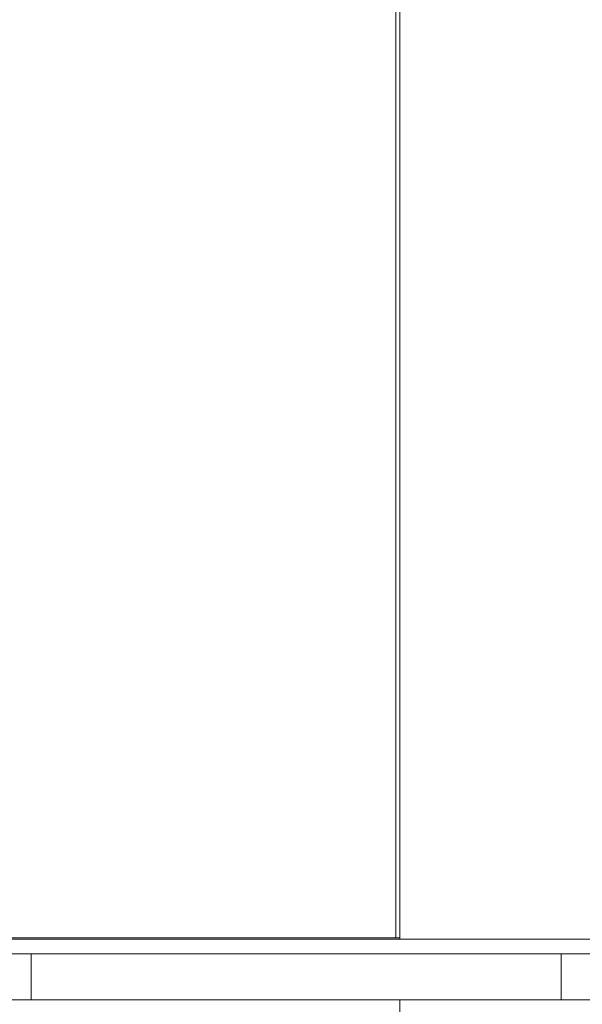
# Model space of a CAD drawing. Header units: millimetres. Extents: x 321 to 585, y -277 to 9.
# Tile 712 of 1056: x 350.835 to 351.604, y -25.751 to -24.405. Entities that reach past the tile are written whole.
import ezdxf

# ---------------------------------------------------------------- set-up
doc = ezdxf.new("R2010")
doc.units = ezdxf.units.MM
doc.header["$MEASUREMENT"] = 0
for name, color, linetype, lineweight in [('IFC-Elemento construtivo genérico-Contorno', 253, 'Continuous', 5), ('IFC-Escada-Contorno', 32, 'Continuous', 5), ('IFC-Laje-Contorno', 134, 'Continuous', 5), ('IFC-Lance de escada-Contorno', 32, 'Continuous', 5)]:
    doc.layers.add(name, color=color, linetype=linetype, lineweight=lineweight)

msp = doc.modelspace()

# ---------------------------------------------------------------- linework, layer by layer
at = {"layer": 'IFC-Elemento construtivo genérico-Contorno', "lineweight": 5}
for p, q in [((350.1731, -25.6601), (351.3542, -25.6601)), ((350.1731, -25.6601), (351.3542, -25.6601)), ((349.9111, -25.6621), (352.5731, -25.6621)), ((349.9111, -25.6621), (352.5731, -25.6621)), ((349.9111, -25.6821), (352.5731, -25.6821)), ((350.8504, -25.6821), (351.5751, -25.6821)), ((350.8504, -25.7451), (350.8504, -25.6821)), ((350.8504, -25.7451), (350.8504, -25.6821)), ((351.5751, -25.7451), (351.5751, -25.6821)), ((351.5751, -25.7451), (351.5751, -25.6821)), ((349.9111, -25.7451), (350.8504, -25.7451)), ((349.9111, -25.7451), (350.8504, -25.7451)), ((350.8504, -25.7451), (351.5751, -25.7451)), ((350.8504, -25.7451), (351.5751, -25.7451)), ((350.8504, -25.7451), (351.5751, -25.7451)), ((350.8504, -25.7451), (351.5751, -25.7451)), ((351.5751, -25.7451), (352.5731, -25.7451)), ((351.5751, -25.7451), (352.5731, -25.7451))]:
    msp.add_line(p, q, dxfattribs=at)
at = {"layer": 'IFC-Escada-Contorno', "color": 7, "lineweight": 5}
msp.add_line((351.3542, -25.6621), (351.3542, -23.2242), dxfattribs=at)
at = {"layer": 'IFC-Laje-Contorno', "color": 7, "lineweight": 5}
for p, q in [((351.3491, -25.6601), (351.3491, -23.2242)), ((351.3491, -25.6601), (351.3491, -23.2242)), ((351.3542, -27.3551), (351.3542, -25.7451))]:
    msp.add_line(p, q, dxfattribs=at)
at = {"layer": 'IFC-Lance de escada-Contorno', "color": 7, "lineweight": 5}
msp.add_line((351.3542, -25.6621), (351.3542, -23.2242), dxfattribs=at)

doc.saveas('drawing.dxf')
